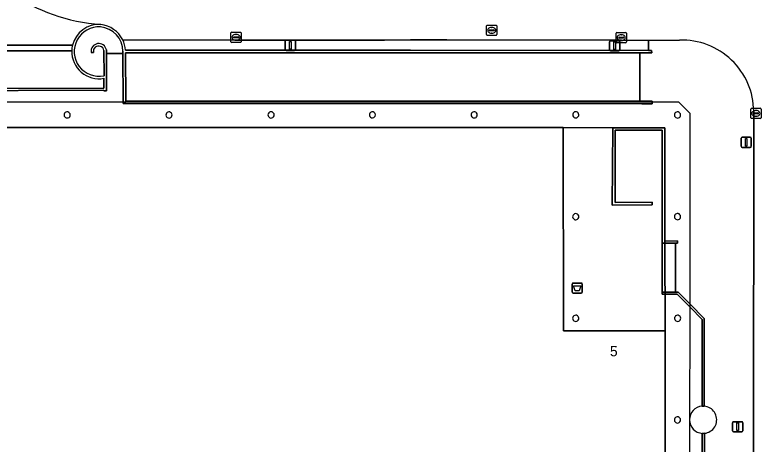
# Model space of a CAD drawing. Extents: x 161477 to 163040, y 383680 to 384871.
# Drawn here: x 162042.1 to 162114.9, y 384413.6 to 384455.5 of the extents above; entities that cross this region are included whole.
import ezdxf

# ---------------------------------------------------------------- set-up
doc = ezdxf.new("R2010")
doc.units = 0
for name, color, linetype in [('IMGEO_Afvalbak', 7, 'Continuous'), ('IMGEO_Dek', 7, 'Continuous'), ('IMGEO_Kolk', 7, 'Continuous'), ('IMGEO_Lichtmast', 7, 'Continuous'), ('IMGEO_Muur', 7, 'Continuous'), ('IMGEO_Pand', 7, 'Continuous'), ('IMGEO_Pand_nummerreeks', 7, 'Continuous'), ('IMGEO_Pand_overbouw', 7, 'Continuous'), ('IMGEO_Parkeervlak_open', 7, 'Continuous'), ('IMGEO_Pijler', 7, 'Continuous'), ('IMGEO_Rijbaan_lokaal_gesloten', 7, 'Continuous'), ('IMGEO_Rijbaan_lokaal_open', 7, 'Continuous'), ('IMGEO_Voetpad_gesloten', 7, 'Continuous'), ('IMGEO_Voetpad_op_trap', 7, 'Continuous'), ('IMGEO_Voetpad_open', 7, 'Continuous')]:
    doc.layers.add(name, color=color, linetype=linetype)

msp = doc.modelspace()

# ---------------------------------------------------------------- linework, layer by layer
at = {"layer": 'IMGEO_Afvalbak'}
for p, q in [((162096.505, 384428.42), (162096.505, 384429.22)), ((162096.505, 384429.22), (162096.505, 384428.42)), ((162096.605, 384429.32), (162097.395, 384429.32)), ((162097.395, 384429.32), (162096.605, 384429.32)), ((162097.495, 384429.22), (162097.495, 384428.42)), ((162097.495, 384428.42), (162097.495, 384429.22)), ((162097.395, 384428.32), (162096.605, 384428.32)), ((162096.605, 384428.32), (162097.395, 384428.32))]:
    msp.add_line(p, q, dxfattribs=at)
msp.add_lwpolyline([(162096.648, 384429.034), (162097.352, 384429.034), (162097.203, 384428.564), (162096.797, 384428.564), (162096.648, 384429.034)], dxfattribs=at)
for centre, start, end in [((162096.605, 384429.22), 90, 180), ((162096.605, 384429.22), 90, 180), ((162097.395, 384429.22), 0, 90), ((162097.395, 384429.22), 360, 90), ((162096.605, 384428.42), 180, 270), ((162096.605, 384428.42), 180, 270), ((162097.395, 384428.42), 270, 0), ((162097.395, 384428.42), 270, 0)]:
    msp.add_arc(centre, 0.1, start, end, dxfattribs=at)
at = {"layer": 'IMGEO_Dek'}
for points in [[(162016.214, 384442.257), (162015.054, 384442.255), (162015.016, 384443.265), (161993.643, 384443.253), (161993.64, 384438.307), (162016.268, 384438.277), (162016.246, 384396.013), (162017.388, 384394.875), (162106.902, 384394.881), (162107.988, 384395.951), (162108.014, 384445.858), (162106.924, 384446.971), (162017.382, 384446.986), (162016.244, 384445.862)], [(162105.571, 384424.666), (162105.581, 384397.327), (162036.109, 384397.35), (162028.657, 384397.34), (162018.726, 384397.348), (162018.715, 384444.502), (162028.652, 384444.512), (162036.096, 384444.512), (162095.634, 384444.493), (162100.47, 384444.483), (162105.539, 384444.489), (162105.549, 384433.398)]]:
    msp.add_lwpolyline(points, close=True, dxfattribs=at)
at = {"layer": 'IMGEO_Kolk'}
for p, q in [((162088.155, 384453.572), (162088.155, 384454.424)), ((162088.23, 384454.498), (162089.082, 384454.498)), ((162088.414, 384453.992), (162088.414, 384454.004)), ((162088.852, 384453.955), (162088.454, 384453.955)), ((162088.457, 384454.041), (162088.855, 384454.041)), ((162088.643, 384454.278), (162088.668, 384454.278)), ((162088.898, 384454.004), (162088.898, 384453.992)), ((162089.156, 384454.424), (162089.156, 384453.572)), ((162063.215, 384452.885), (162063.215, 384453.737)), ((162063.29, 384453.811), (162064.142, 384453.811)), ((162063.474, 384453.305), (162063.474, 384453.317)), ((162063.912, 384453.268), (162063.514, 384453.268)), ((162063.517, 384453.354), (162063.915, 384453.354)), ((162063.703, 384453.591), (162063.728, 384453.591)), ((162063.958, 384453.317), (162063.958, 384453.305)), ((162064.216, 384453.737), (162064.216, 384452.885)), ((162089.082, 384453.498), (162088.23, 384453.498)), ((162088.666, 384453.718), (162088.641, 384453.718)), ((162100.79, 384452.86), (162100.79, 384453.712)), ((162100.865, 384453.786), (162101.717, 384453.786)), ((162101.049, 384453.28), (162101.049, 384453.292)), ((162101.487, 384453.243), (162101.089, 384453.243)), ((162101.092, 384453.329), (162101.49, 384453.329)), ((162101.278, 384453.566), (162101.303, 384453.566)), ((162101.533, 384453.292), (162101.533, 384453.28)), ((162101.791, 384453.712), (162101.791, 384452.86)), ((162064.142, 384452.811), (162063.29, 384452.811)), ((162063.726, 384453.031), (162063.701, 384453.031)), ((162101.717, 384452.786), (162100.865, 384452.786)), ((162101.301, 384453.006), (162101.276, 384453.006)), ((162113.933, 384445.455), (162113.933, 384446.307)), ((162114.008, 384446.381), (162114.86, 384446.381)), ((162114.192, 384445.875), (162114.192, 384445.887)), ((162114.63, 384445.838), (162114.232, 384445.838)), ((162114.235, 384445.924), (162114.633, 384445.924)), ((162114.421, 384446.161), (162114.446, 384446.161)), ((162114.676, 384445.887), (162114.676, 384445.875)), ((162114.934, 384446.307), (162114.934, 384445.455)), ((162114.86, 384445.381), (162114.008, 384445.381)), ((162114.444, 384445.601), (162114.419, 384445.601))]:
    msp.add_line(p, q, dxfattribs=at)
for points in [[(162088.155, 384453.572), (162088.155, 384454.424)], [(162088.23, 384454.498), (162089.082, 384454.498)], [(162089.156, 384454.424), (162089.156, 384453.572)], [(162063.215, 384452.885), (162063.215, 384453.737)], [(162063.29, 384453.811), (162064.142, 384453.811)], [(162064.216, 384453.737), (162064.216, 384452.885)], [(162089.082, 384453.498), (162088.23, 384453.498)], [(162100.79, 384452.86), (162100.79, 384453.712)], [(162100.865, 384453.786), (162101.717, 384453.786)], [(162101.791, 384453.712), (162101.791, 384452.86)], [(162064.142, 384452.811), (162063.29, 384452.811)], [(162101.717, 384452.786), (162100.865, 384452.786)], [(162113.933, 384445.455), (162113.933, 384446.307)], [(162114.008, 384446.381), (162114.86, 384446.381)], [(162114.934, 384446.307), (162114.934, 384445.455)], [(162114.86, 384445.381), (162114.008, 384445.381)]]:
    msp.add_lwpolyline(points, dxfattribs=at)
for centre, radius, start, end in [((162088.232, 384454.422), 0.0765, 91.55205, 178.44795), ((162088.232, 384454.422), 0.0765, 91.55205, 178.44795), ((162088.454, 384454.001), 0.0403, 85.87752, 175.75265), ((162088.451, 384453.991), 0.0366, 178.93798, 274.71019), ((162088.855, 384453.998), 0.043, 264.86636, 352.45326), ((162088.859, 384454.003), 0.0386, 1.73085, 96.63898), ((162089.08, 384454.422), 0.0765, 1.55205, 88.44795), ((162089.08, 384454.422), 0.0765, 1.55205, 88.44795), ((162063.292, 384453.735), 0.0765, 91.55205, 178.44795), ((162063.292, 384453.735), 0.0765, 91.55205, 178.44795), ((162063.514, 384453.314), 0.0403, 85.87752, 175.75265), ((162063.511, 384453.304), 0.0366, 178.93798, 274.71019), ((162063.915, 384453.311), 0.043, 264.86636, 352.45326), ((162063.919, 384453.316), 0.0386, 1.73085, 96.63898), ((162064.14, 384453.735), 0.0765, 1.55205, 88.44795), ((162064.14, 384453.735), 0.0765, 1.55205, 88.44795), ((162088.232, 384453.574), 0.0765, 181.55205, 268.44795), ((162088.232, 384453.574), 0.0765, 181.55205, 268.44795), ((162089.08, 384453.574), 0.0765, 271.55205, 358.44795), ((162089.08, 384453.574), 0.0765, 271.55205, 358.44795), ((162100.867, 384453.71), 0.0765, 91.55205, 178.44795), ((162100.867, 384453.71), 0.0765, 91.55205, 178.44795), ((162101.089, 384453.289), 0.0403, 85.87752, 175.75265), ((162101.086, 384453.279), 0.0366, 178.93798, 274.71019), ((162101.49, 384453.286), 0.043, 264.86636, 352.45326), ((162101.494, 384453.291), 0.0386, 1.73085, 96.63898), ((162101.715, 384453.71), 0.0765, 1.55205, 88.44795), ((162101.715, 384453.71), 0.0765, 1.55205, 88.44795), ((162063.292, 384452.887), 0.0765, 181.55205, 268.44795), ((162063.292, 384452.887), 0.0765, 181.55205, 268.44795), ((162064.14, 384452.887), 0.0765, 271.55205, 358.44795), ((162064.14, 384452.887), 0.0765, 271.55205, 358.44795), ((162100.867, 384452.862), 0.0765, 181.55205, 268.44795), ((162100.867, 384452.862), 0.0765, 181.55205, 268.44795), ((162101.715, 384452.862), 0.0765, 271.55205, 358.44795), ((162101.715, 384452.862), 0.0765, 271.55205, 358.44795), ((162114.01, 384446.305), 0.0765, 91.55205, 178.44795), ((162114.01, 384446.305), 0.0765, 91.55205, 178.44795), ((162114.232, 384445.884), 0.0403, 85.87752, 175.75265), ((162114.229, 384445.874), 0.0366, 178.93798, 274.71019), ((162114.633, 384445.881), 0.043, 264.86636, 352.45326), ((162114.637, 384445.886), 0.0386, 1.73085, 96.63898), ((162114.858, 384446.305), 0.0765, 1.55205, 88.44795), ((162114.858, 384446.305), 0.0765, 1.55205, 88.44795), ((162114.01, 384445.457), 0.0765, 181.55205, 268.44795), ((162114.01, 384445.457), 0.0765, 181.55205, 268.44795), ((162114.858, 384445.457), 0.0765, 271.55205, 358.44795), ((162114.858, 384445.457), 0.0765, 271.55205, 358.44795)]:
    msp.add_arc(centre, radius, start, end, dxfattribs=at)
for centre, major_axis, ratio, start_param, end_param in [((162088.642, 384453.998), (-0.387, 0.002), 0.722429, 4.712389, 7.853982), ((162088.667, 384453.998), (-0.39, 0.002), 0.717154, 1.570796, 4.712389), ((162063.702, 384453.311), (-0.387, 0.002), 0.722429, 4.712389, 7.853982), ((162063.727, 384453.311), (-0.39, 0.002), 0.717154, 1.570796, 4.712389), ((162101.277, 384453.286), (-0.387, 0.002), 0.722429, 4.712389, 7.853982), ((162101.302, 384453.286), (-0.39, 0.002), 0.717154, 1.570796, 4.712389), ((162114.42, 384445.881), (-0.387, 0.002), 0.722429, 4.712389, 7.853982), ((162114.445, 384445.881), (-0.39, 0.002), 0.717154, 1.570796, 4.712389)]:
    msp.add_ellipse(centre, major_axis=major_axis, ratio=ratio, start_param=start_param, end_param=end_param, dxfattribs=at)
at = {"layer": 'IMGEO_Lichtmast'}
for p, q in [((162068.517, 384452.126), (162068.517, 384452.926)), ((162068.517, 384452.926), (162068.517, 384452.126)), ((162068.617, 384453.026), (162069.407, 384453.026)), ((162069.407, 384453.026), (162068.617, 384453.026)), ((162069.507, 384452.926), (162069.507, 384452.126)), ((162069.507, 384452.126), (162069.507, 384452.926)), ((162100.158, 384452.085), (162100.158, 384452.885)), ((162100.158, 384452.885), (162100.158, 384452.085)), ((162100.258, 384452.985), (162101.048, 384452.985)), ((162101.048, 384452.985), (162100.258, 384452.985)), ((162101.148, 384452.885), (162101.148, 384452.085)), ((162101.148, 384452.085), (162101.148, 384452.885)), ((162069.407, 384452.026), (162068.617, 384452.026)), ((162068.617, 384452.026), (162069.407, 384452.026)), ((162101.048, 384451.985), (162100.258, 384451.985)), ((162100.258, 384451.985), (162101.048, 384451.985)), ((162112.991, 384442.669), (162112.991, 384443.469)), ((162112.991, 384443.469), (162112.991, 384442.669)), ((162113.091, 384443.569), (162113.881, 384443.569)), ((162113.881, 384443.569), (162113.091, 384443.569)), ((162113.981, 384443.469), (162113.981, 384442.669)), ((162113.981, 384442.669), (162113.981, 384443.469)), ((162113.881, 384442.569), (162113.091, 384442.569)), ((162113.091, 384442.569), (162113.881, 384442.569)), ((162112.155, 384414.88), (162112.155, 384415.68)), ((162112.155, 384415.68), (162112.155, 384414.88)), ((162112.255, 384415.78), (162113.045, 384415.78)), ((162113.045, 384415.78), (162112.255, 384415.78)), ((162113.145, 384415.68), (162113.145, 384414.88)), ((162113.145, 384414.88), (162113.145, 384415.68)), ((162113.045, 384414.78), (162112.255, 384414.78)), ((162112.255, 384414.78), (162113.045, 384414.78))]:
    msp.add_line(p, q, dxfattribs=at)
for points in [[(162068.937, 384452.901), (162069.087, 384452.901), (162069.087, 384452.151), (162068.937, 384452.151), (162068.937, 384452.901)], [(162100.578, 384452.86), (162100.728, 384452.86), (162100.728, 384452.11), (162100.578, 384452.11), (162100.578, 384452.86)], [(162113.411, 384443.444), (162113.561, 384443.444), (162113.561, 384442.694), (162113.411, 384442.694), (162113.411, 384443.444)], [(162112.575, 384415.655), (162112.725, 384415.655), (162112.725, 384414.905), (162112.575, 384414.905), (162112.575, 384415.655)]]:
    msp.add_lwpolyline(points, dxfattribs=at)
for centre, start, end in [((162068.617, 384452.926), 90, 180), ((162068.617, 384452.926), 90, 180), ((162069.407, 384452.926), 0, 90), ((162069.407, 384452.926), 360, 90), ((162100.258, 384452.885), 90, 180), ((162100.258, 384452.885), 90, 180), ((162101.048, 384452.885), 0, 90), ((162101.048, 384452.885), 360, 90), ((162068.617, 384452.126), 180, 270), ((162068.617, 384452.126), 180, 270), ((162069.407, 384452.126), 270, 0), ((162069.407, 384452.126), 270, 0), ((162100.258, 384452.085), 180, 270), ((162100.258, 384452.085), 180, 270), ((162101.048, 384452.085), 270, 0), ((162101.048, 384452.085), 270, 0), ((162113.091, 384443.469), 90, 180), ((162113.091, 384443.469), 90, 180), ((162113.881, 384443.469), 0, 90), ((162113.881, 384443.469), 360, 90), ((162113.091, 384442.669), 180, 270), ((162113.091, 384442.669), 180, 270), ((162113.881, 384442.669), 270, 0), ((162113.881, 384442.669), 270, 0), ((162112.255, 384415.68), 90, 180), ((162112.255, 384415.68), 90, 180), ((162113.045, 384415.68), 0, 90), ((162113.045, 384415.68), 360, 90), ((162112.255, 384414.88), 180, 270), ((162112.255, 384414.88), 180, 270), ((162113.045, 384414.88), 270, 0), ((162113.045, 384414.88), 270, 0)]:
    msp.add_arc(centre, 0.1, start, end, dxfattribs=at)
at = {"layer": 'IMGEO_Muur'}
for points in [[(162050.834, 384449.311), (162050.824, 384448.353), (162034.22, 384448.313), (162032.906, 384449.629), (162031.35, 384448.075), (162031.49, 384447.942), (162032.91, 384449.328), (162034.118, 384448.09), (162050.824, 384448.153), (162050.827, 384448.091), (162051.071, 384448.09), (162051.068, 384451.721), (162051.068, 384452.083)], [(162049.577, 384451.844), (162049.813, 384451.842)], [(162050.816, 384452.029), (162050.836, 384449.563)], [(162052.683, 384451.945), (162052.684, 384451.722), (162052.696, 384446.967), (162052.696, 384446.839), (162052.956, 384446.84), (162103.313, 384446.815), (162104.313, 384446.818), (162104.313, 384447.068), (162103.112, 384447.065), (162080.718, 384447.076), (162078.179, 384447.077), (162052.954, 384447.09), (162052.928, 384451.811)], [(162052.928, 384451.811), (162078.189, 384451.798), (162080.738, 384451.797), (162103.094, 384451.786), (162104.262, 384451.785), (162104.261, 384452.035), (162103.962, 384452.035), (162080.74, 384452.047), (162078.19, 384452.048), (162052.926, 384452.061)]]:
    msp.add_lwpolyline(points, dxfattribs=at)
for points in [[(162105.539, 384444.489), (162100.47, 384444.483), (162100.421, 384436.924), (162104.312, 384436.965), (162104.309, 384437.205), (162100.691, 384437.171), (162100.712, 384444.235), (162105.298, 384444.253), (162105.295, 384433.208), (162106.583, 384433.224), (162106.773, 384433.226), (162106.768, 384433.426), (162105.549, 384433.398)], [(162109.378, 384425.866), (162108.018, 384427.242), (162106.831, 384428.441), (162106.591, 384428.416), (162105.289, 384428.428), (162105.295, 384428.23), (162106.753, 384428.234), (162108.018, 384426.954), (162109.184, 384425.772), (162109.173, 384417.292), (162109.282, 384417.296), (162109.39, 384417.292)], [(162109.41, 384414.646), (162109.298, 384414.638), (162109.2, 384414.642), (162109.187, 384396.319), (162107.987, 384396.321), (162107.986, 384396.122), (162108.162, 384396.121), (162109.366, 384396.118)]]:
    msp.add_lwpolyline(points, close=True, dxfattribs=at)
for centre, radius, start, end in [((162050.344, 384451.918), 2.655, 86.30835, 166.52705), ((162050.216, 384451.862), 2.722, 26.29039, 83.70402), ((162050.341, 384451.921), 2.409, 86.59202, 281.86127), ((162050.267, 384451.92), 2.416, 0.5958, 84.85296), ((162050.281, 384451.926), 2.592, 166.36194, 178.33676), ((162050.324, 384451.951), 0.755, 10.03742, 188.1761), ((162050.311, 384451.952), 0.51, 8.6547, 192.46732), ((162050.21, 384451.875), 2.723, 3.92143, 25.99097), ((162050.347, 384451.924), 2.658, 178.33734, 280.56221)]:
    msp.add_arc(centre, radius, start, end, dxfattribs=at)
at = {"layer": 'IMGEO_Pand'}
msp.add_lwpolyline([(162105.571, 384424.666), (162095.676, 384424.666), (162095.634, 384444.493), (162036.096, 384444.512), (162034.843, 384445.775), (162029.864, 384445.73), (162028.652, 384444.512), (162018.715, 384444.502), (162018.726, 384397.348), (162028.657, 384397.34), (162029.911, 384396.093), (162034.886, 384396.126), (162036.109, 384397.35), (162105.581, 384397.327)], close=True, dxfattribs=at)
for centre, start, end in [((162096.856, 384435.795), 77.18205, 0.09002), ((162096.856, 384435.795), 0.07708, 77.19499), ((162096.855, 384425.876), 38.61885, 179.90431), ((162096.855, 384425.878), 180.18902, 38.33413)]:
    msp.add_arc(centre, 0.302, start, end, dxfattribs=at)
at = {"layer": 'IMGEO_Pand_overbouw'}
msp.add_lwpolyline([(162105.539, 384444.489), (162100.47, 384444.483), (162095.634, 384444.493), (162095.676, 384424.666), (162105.571, 384424.666), (162105.549, 384433.398)], close=True, dxfattribs=at)
at = {"layer": 'IMGEO_Parkeervlak_open'}
msp.add_lwpolyline([(162047.69, 384452.001), (162030.56, 384451.987), (162031.318, 384451.216), (162032.906, 384449.629), (162034.22, 384448.313), (162050.824, 384448.353), (162050.834, 384449.311)], dxfattribs=at)
msp.add_arc((162050.347, 384451.924), 2.658, 178.33734, 280.56221, dxfattribs=at)
at = {"layer": 'IMGEO_Pijler'}
for centre, radius, start, end in [((162047.242, 384445.734), 0.3, 77.09512, 0.08078), ((162047.241, 384445.733), 0.301, 0.1873, 76.98859), ((162057.177, 384445.73), 0.302, 77.06294, 359.97091), ((162057.176, 384445.729), 0.302, 0.11123, 76.92262), ((162067.137, 384445.735), 0.304, 0.13231, 282.92548), ((162077.017, 384445.738), 0.301, 103.00547, 359.90251), ((162077.016, 384445.737), 0.302, 0.05087, 102.8571), ((162086.945, 384445.737), 0.299, 77.24776, 359.92814), ((162086.946, 384445.738), 0.298, 359.76046, 77.41544), ((162096.856, 384445.744), 0.301, 77.13874, 359.89511), ((162096.855, 384445.742), 0.302, 0.11123, 76.92262), ((162106.785, 384445.731), 0.303, 77.22507, 0.09455), ((162106.787, 384445.732), 0.301, 359.85409, 77.46553), ((162067.137, 384445.735), 0.304, 282.8713, 0.18649), ((162106.785, 384435.805), 0.303, 77.10644, 359.97592), ((162106.785, 384435.806), 0.302, 359.88742, 77.19494), ((162106.796, 384425.872), 0.302, 77.18205, 0.09002), ((162106.796, 384425.872), 0.302, 0.07708, 77.19499), ((162106.777, 384415.947), 0.302, 76.98743, 359.85691), ((162106.779, 384415.949), 0.3, 359.49776, 77.34657)]:
    msp.add_arc(centre, radius, start, end, dxfattribs=at)
at = {"layer": 'IMGEO_Rijbaan_lokaal_gesloten'}
msp.add_lwpolyline([(162103.094, 384451.786), (162080.738, 384451.797), (162078.189, 384451.798), (162052.928, 384451.811), (162052.954, 384447.09), (162078.179, 384447.077), (162080.718, 384447.076), (162103.112, 384447.065)], close=True, dxfattribs=at)
at = {"layer": 'IMGEO_Rijbaan_lokaal_open'}
for points in [[(162025.417, 384457.461), (162024.954, 384457.441), (162011.304, 384457.432), (162011.309, 384456.861), (162011.332, 384454.118), (162011.345, 384452.534), (162030.011, 384452.545), (162047.762, 384452.537)], [(162047.762, 384452.537), (162030.011, 384452.545), (162030.56, 384451.987), (162047.69, 384452.001)], [(162052.657, 384453.068), (162063.819, 384453.028), (162078.192, 384453.05), (162080.744, 384453.054), (162084.272, 384453.059), (162101.314, 384453.041), (162103.959, 384453.013), (162106.973, 384453.037)], [(162103.959, 384453.013), (162101.314, 384453.041), (162084.272, 384453.059), (162080.744, 384453.054), (162078.192, 384453.05), (162063.819, 384453.028), (162052.657, 384453.068)], [(162052.926, 384452.061), (162078.19, 384452.048), (162080.74, 384452.047), (162103.962, 384452.035), (162103.959, 384453.013)], [(162114.219, 384446.088), (162114.225, 384432.355), (162114.204, 384425.895), (162114.19, 384409.348), (162114.122, 384388.214), (162114.126, 384387.765)]]:
    msp.add_lwpolyline(points, dxfattribs=at)
for centre, radius, start, end in [((162051.648, 384471.648), 17.118, 203.1887, 266.20498), ((162051.648, 384471.648), 17.118, 203.1887, 266.20498), ((162050.344, 384451.918), 2.655, 86.30835, 166.52705), ((162050.216, 384451.862), 2.722, 26.29039, 83.70402), ((162050.281, 384451.926), 2.592, 166.36194, 178.33676), ((162050.21, 384451.875), 2.723, 3.92143, 25.99097), ((162107.21, 384446.032), 7.009, 0.46142, 91.93581)]:
    msp.add_arc(centre, radius, start, end, dxfattribs=at)
at = {"layer": 'IMGEO_Voetpad_gesloten'}
for points in [[(162016.214, 384442.257), (162015.054, 384442.255), (162015.016, 384443.265), (161993.643, 384443.253), (161993.64, 384438.307), (162016.268, 384438.277), (162016.246, 384396.013), (162017.388, 384394.875), (162106.902, 384394.881), (162107.988, 384395.951), (162108.014, 384445.858), (162106.924, 384446.971), (162017.382, 384446.986), (162016.244, 384445.862)], [(162095.634, 384444.493), (162100.47, 384444.483), (162105.539, 384444.489), (162105.549, 384433.398), (162105.571, 384424.666), (162105.581, 384397.327), (162036.109, 384397.35), (162028.657, 384397.34), (162018.726, 384397.348), (162018.715, 384444.502), (162028.652, 384444.512), (162036.096, 384444.512)]]:
    msp.add_lwpolyline(points, close=True, dxfattribs=at)
at = {"layer": 'IMGEO_Voetpad_op_trap'}
for points in [[(162049.813, 384451.842), (162049.577, 384451.844)], [(162050.836, 384449.563), (162050.816, 384452.029)], [(162051.068, 384452.083), (162051.068, 384451.721), (162052.684, 384451.722), (162052.683, 384451.945)]]:
    msp.add_lwpolyline(points, dxfattribs=at)
msp.add_lwpolyline([(162106.583, 384433.224), (162105.295, 384433.208), (162105.289, 384428.428), (162106.591, 384428.416)], close=True, dxfattribs=at)
for centre, radius, start, end in [((162050.341, 384451.921), 2.409, 86.59202, 281.86127), ((162050.267, 384451.92), 2.416, 0.5958, 84.85296), ((162050.324, 384451.951), 0.755, 10.03742, 188.1761), ((162050.311, 384451.952), 0.51, 8.6547, 192.46732)]:
    msp.add_arc(centre, radius, start, end, dxfattribs=at)
at = {"layer": 'IMGEO_Voetpad_open'}
for points in [[(162106.973, 384453.037), (162103.959, 384453.013), (162103.962, 384452.035), (162104.261, 384452.035), (162104.262, 384451.785), (162103.094, 384451.786), (162103.112, 384447.065), (162104.313, 384447.068), (162104.313, 384446.818), (162103.313, 384446.815), (162052.956, 384446.84), (162052.696, 384446.839), (162052.696, 384446.967), (162052.684, 384451.722), (162051.068, 384451.721), (162051.071, 384448.09), (162050.827, 384448.091), (162050.824, 384448.153), (162034.118, 384448.09)], [(162114.204, 384425.895), (162114.225, 384432.355), (162114.219, 384446.088)], [(162106.753, 384428.234), (162105.295, 384428.23), (162105.289, 384428.428), (162105.295, 384433.208), (162105.298, 384444.253), (162100.712, 384444.235), (162100.691, 384437.171), (162104.309, 384437.205), (162104.312, 384436.965), (162100.421, 384436.924), (162100.47, 384444.483), (162105.539, 384444.489), (162105.549, 384433.398), (162106.768, 384433.426), (162106.773, 384433.226), (162106.583, 384433.224), (162106.591, 384428.416), (162106.831, 384428.441), (162108.018, 384427.242), (162109.378, 384425.866), (162109.39, 384417.292)], [(162109.173, 384417.292), (162109.184, 384425.772), (162108.018, 384426.954), (162106.753, 384428.234)], [(162114.126, 384387.765), (162114.122, 384388.214), (162114.19, 384409.348), (162114.204, 384425.895)], [(162109.39, 384417.292), (162109.282, 384417.296), (162109.173, 384417.292)], [(162109.41, 384414.646), (162109.366, 384396.118), (162108.162, 384396.121), (162107.986, 384396.122), (162107.987, 384396.321), (162109.187, 384396.319), (162109.2, 384414.642)], [(162109.2, 384414.642), (162109.298, 384414.638), (162109.41, 384414.646)]]:
    msp.add_lwpolyline(points, dxfattribs=at)
msp.add_lwpolyline([(162105.581, 384397.327), (162036.109, 384397.35), (162034.886, 384396.126), (162029.911, 384396.093), (162028.657, 384397.34), (162018.726, 384397.348), (162018.715, 384444.502), (162028.652, 384444.512), (162029.864, 384445.73), (162034.843, 384445.775), (162036.096, 384444.512), (162095.634, 384444.493), (162095.676, 384424.666), (162105.571, 384424.666)], close=True, dxfattribs=at)
for centre, radius, start, end in [((162107.21, 384446.032), 7.009, 0.46142, 91.93581), ((162047.242, 384445.734), 0.3, 77.09512, 0.08078), ((162047.241, 384445.733), 0.301, 0.1873, 76.98859), ((162057.177, 384445.73), 0.302, 77.06294, 359.97091), ((162057.176, 384445.729), 0.302, 0.11123, 76.92262), ((162067.137, 384445.735), 0.304, 0.13231, 282.92548), ((162077.017, 384445.738), 0.301, 103.00547, 359.90251), ((162077.016, 384445.737), 0.302, 0.05087, 102.8571), ((162086.945, 384445.737), 0.299, 77.24776, 359.92814), ((162086.946, 384445.738), 0.298, 359.76046, 77.41544), ((162096.856, 384445.744), 0.301, 77.13874, 359.89511), ((162096.855, 384445.742), 0.302, 0.11123, 76.92262), ((162106.785, 384445.731), 0.303, 77.22507, 0.09455), ((162106.787, 384445.732), 0.301, 359.85409, 77.46553), ((162067.137, 384445.735), 0.304, 282.8713, 0.18649), ((162096.856, 384435.795), 0.302, 77.18205, 0.09002), ((162096.856, 384435.795), 0.302, 0.07708, 77.19499), ((162106.785, 384435.805), 0.303, 77.10644, 359.97592), ((162106.785, 384435.806), 0.302, 359.88742, 77.19494), ((162096.855, 384425.876), 0.302, 38.61885, 179.90431), ((162106.796, 384425.872), 0.302, 77.18205, 0.09002), ((162106.796, 384425.872), 0.302, 0.07708, 77.19499), ((162096.855, 384425.878), 0.302, 180.18902, 38.33413), ((162109.279, 384415.968), 1.328, 94.58786, 266.57964), ((162109.279, 384415.968), 1.328, 94.58786, 266.57964), ((162109.26, 384415.884), 1.414, 72.42884, 84.72879), ((162109.26, 384415.884), 1.414, 72.42884, 84.72879), ((162109.279, 384415.968), 1.328, 328.38051, 72.11526), ((162109.279, 384415.968), 1.328, 328.38051, 72.11526), ((162106.777, 384415.947), 0.302, 76.98743, 359.85691), ((162106.779, 384415.949), 0.3, 359.49776, 77.34657), ((162109.277, 384415.97), 1.331, 275.72973, 328.3634), ((162109.277, 384415.97), 1.331, 275.72973, 328.3634)]:
    msp.add_arc(centre, radius, start, end, dxfattribs=at)

# ---------------------------------------------------------------- texts
at = {"layer": 'IMGEO_Pand_nummerreeks'}
msp.add_text('5', height=1, rotation=359.79946, dxfattribs=at).set_placement((162100.194, 384422.167))

doc.saveas('drawing.dxf')
